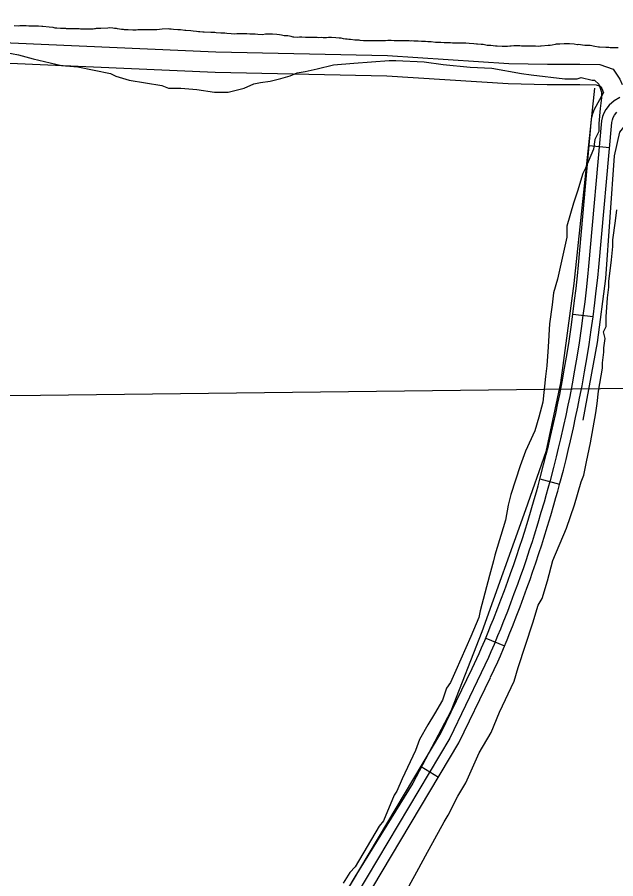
# Model space of a CAD drawing. Extents: x 3683402 to 3721514, y 487807 to 513565.
# Drawn here: x 3699612 to 3700495, y 504768 to 506038 of the extents above; entities that cross this region are included whole.
import ezdxf

# ---------------------------------------------------------------- set-up
doc = ezdxf.new("R2010")
doc.units = 0
for name, color, linetype in [('V-GRID-MAJR', 7, 'Continuous'), ('V-ROAD-CNTR', 7, 'Continuous'), ('V-SITE-VEGE', 7, 'Continuous'), ('V-TOPO-SHOR', 7, 'Continuous')]:
    doc.layers.add(name, color=color, linetype=linetype)

msp = doc.modelspace()

# ---------------------------------------------------------------- linework, layer by layer
at = {"layer": 'V-GRID-MAJR'}
msp.add_spline([(3687515.9, 505342.9), (3692797.3, 505402.5), (3698078.7, 505462.8), (3703360, 505523.8), (3708641.3, 505585.7), (3713922.7, 505648.3), (3719204, 505711.6)], degree=3, dxfattribs=at)
at = {"layer": 'V-ROAD-CNTR'}
for p, q in [((3700455.3, 505848.5), (3700485.2, 505845.8)), ((3700431.4, 505600.2), (3700461.2, 505596.4)), ((3700382.8, 505357.3), (3700411.8, 505349.4)), ((3700302.8, 505122.6), (3700330.5, 505111.1)), ((3700207.5, 504933.2), (3700233.2, 504917.8))]:
    msp.add_line(p, q, dxfattribs=at)
for points in [[(3698600.2, 505969.2), (3698600.4, 505991.7), (3698604.5, 506012.8), (3698617.8, 506030.4), (3698639.4, 506035.8), (3698668.9, 506037.7), (3698716.6, 506037.2), (3698825.8, 506029.5), (3699006.6, 506025.5), (3699294.4, 506010.3), (3699602.8, 506000.1), (3699904.9, 505986.8), (3700158.1, 505981.1), (3700337, 505969.7), (3700393.8, 505968.7), (3700441.8, 505968.7), (3700471, 505967.9), (3700490.9, 505961.2), (3700500.7, 505946.3), (3700503.8, 505938.4)], [(3698630.2, 505969), (3698630.4, 505988.7), (3698632.6, 506000.3), (3698635.3, 506003.9), (3698644.1, 506006.1), (3698669.7, 506007.7), (3698715.4, 506007.2), (3698824.4, 505999.5), (3699005.5, 505995.5), (3699293.1, 505980.3), (3699601.6, 505970.2), (3699903.9, 505956.8), (3700156.9, 505951.2), (3700335.7, 505939.8), (3700393.5, 505938.7), (3700441.4, 505938.7), (3700465.7, 505938), (3700471.6, 505936.1), (3700474, 505932.5), (3700476.3, 505926.4)], [(3700282.8, 505077.6), (3700293.3, 505100), (3700296.8, 505108.2), (3700301.3, 505118.9), (3700306.5, 505131.5), (3700310.6, 505141.5), (3700314.3, 505150.7), (3700320.8, 505167.4), (3700325.3, 505179.2), (3700330.4, 505192.9), (3700335.4, 505206.5), (3700339.9, 505219.2), (3700343.6, 505229.8), (3700348.1, 505242.9), (3700352.7, 505256.7), (3700356.8, 505269.3), (3700359.9, 505278.7), (3700365.3, 505296.3), (3700370, 505311.7), (3700374.4, 505327.1), (3700377.5, 505338), (3700380, 505347), (3700383.2, 505358.7), (3700388.2, 505377.8), (3700392.1, 505393.2), (3700395.2, 505406), (3700398.5, 505419.8), (3700402.9, 505439), (3700406.1, 505453.8), (3700409.3, 505469), (3700411.9, 505481.8), (3700415.4, 505500.1), (3700419.1, 505520.2), (3700422.8, 505542), (3700425.6, 505560.1), (3700428.7, 505580.9), (3700431.4, 505600), (3700433.9, 505620.1), (3700436, 505637.7), (3700438, 505656.6), (3700439.5, 505672.3), (3700458.8, 505887.4), (3700460.8, 505895.7), (3700463.4, 505902.4), (3700476.3, 505926.4)], [(3700500.7, 505919.2), (3700492.3, 505914.5), (3700485, 505908.1), (3700480, 505901.6), (3700477.1, 505896.1), (3700475.2, 505891.2), (3700473.7, 505884.9), (3700454.5, 505670.9), (3700452.9, 505655.1), (3700450.9, 505636.1), (3700448.8, 505618.3), (3700446.2, 505598.1), (3700443.6, 505578.8), (3700440.5, 505557.8), (3700437.6, 505539.6), (3700433.8, 505517.6), (3700430.1, 505497.4), (3700426.6, 505478.9), (3700424, 505466), (3700420.8, 505450.7), (3700417.5, 505435.7), (3700413.1, 505416.5), (3700409.8, 505402.4), (3700406.7, 505389.6), (3700402.7, 505374), (3700397.7, 505354.8), (3700394.5, 505343), (3700392, 505334), (3700388.9, 505323), (3700384.3, 505307.5), (3700379.7, 505291.9), (3700374.2, 505274.2), (3700371.1, 505264.6), (3700367, 505252), (3700362.3, 505238.1), (3700357.8, 505224.9), (3700354.1, 505214.2), (3700349.5, 505201.4), (3700344.5, 505187.7), (3700339.3, 505173.9), (3700334.8, 505162), (3700328.2, 505145.2), (3700324.5, 505135.9), (3700320.4, 505125.8), (3700315.1, 505113.1), (3700310.6, 505102.4), (3700307, 505093.9), (3700296.3, 505071.2)], [(3700309.9, 505064.8), (3700320.7, 505087.8), (3700324.4, 505096.5), (3700329, 505107.3), (3700334.2, 505120.1), (3700338.4, 505130.3), (3700342.1, 505139.6), (3700348.8, 505156.5), (3700353.4, 505168.5), (3700358.6, 505182.5), (3700363.6, 505196.3), (3700368.2, 505209.2), (3700372, 505220), (3700376.5, 505233.3), (3700381.2, 505247.3), (3700385.4, 505260), (3700388.5, 505269.7), (3700394, 505287.6), (3700398.7, 505303.2), (3700403.3, 505318.8), (3700406.4, 505329.9), (3700409, 505339.1), (3700412.2, 505351), (3700417.3, 505370.3), (3700421.2, 505385.9), (3700424.4, 505398.9), (3700427.8, 505413.1), (3700432.2, 505432.5), (3700435.4, 505447.5), (3700438.7, 505463), (3700441.3, 505476), (3700444.9, 505494.6), (3700448.6, 505515), (3700452.4, 505537.1), (3700455.3, 505555.5), (3700458.4, 505576.7), (3700461.1, 505596.1), (3700463.7, 505616.5), (3700465.8, 505634.4), (3700467.9, 505653.5), (3700469.4, 505669.5), (3700488.5, 505882.5), (3700489.5, 505886.7), (3700490.8, 505889.9), (3700492.7, 505893.4), (3700496.1, 505897.9)], [(3700296.3, 505071.2), (3700250, 504975.2), (3700051.9, 504643), (3699861.5, 504327.4), (3699803.9, 504226.2), (3699765.6, 504169), (3699760.9, 504161.8), (3699756.5, 504155.6), (3699747.5, 504144), (3699736.6, 504131.6), (3699724.8, 504119.8), (3699712.9, 504109.3), (3699703.2, 504101.7), (3699692.1, 504093.9), (3699685, 504089.3), (3699677.2, 504084.7), (3699669, 504080.3), (3699658.6, 504075.1), (3699647.2, 504070.1), (3699637.4, 504066.4)], [(3699646.9, 504086.1), (3699662.1, 504093.6), (3699669.7, 504097.7), (3699677.1, 504102.1), (3699683.7, 504106.3), (3699694.2, 504113.7), (3699703.3, 504120.9), (3699714.5, 504130.7), (3699725.7, 504141.8), (3699736, 504153.6), (3699744.5, 504164.5), (3699748.5, 504170.3), (3699753.2, 504177.3), (3699791.2, 504234.1), (3699848.5, 504335), (3700039.1, 504650.7), (3700236.7, 504982.3), (3700282.8, 505077.7)], [(3699652.1, 504055.2), (3699676, 504066.9), (3699684.6, 504071.7), (3699692.9, 504076.6), (3699700.4, 504081.4), (3699712.1, 504089.7), (3699722.5, 504097.8), (3699735.1, 504108.8), (3699747.5, 504121.3), (3699759.1, 504134.5), (3699768.6, 504146.7), (3699773.3, 504153.3), (3699778.1, 504160.7), (3699816.7, 504218.3), (3699874.4, 504319.8), (3700064.8, 504635.3), (3700263.2, 504968.1), (3700309.9, 505064.7)]]:
    msp.add_lwpolyline(points, dxfattribs=at)
at = {"layer": 'V-SITE-VEGE'}
for points in [[(3699562, 505991.9), (3699613.9, 505982.1), (3699635.8, 505976.2), (3699677.7, 505966.3), (3699701.7, 505964.4), (3699749.6, 505954.6), (3699757.5, 505950.6), (3699777.5, 505944.7), (3699825.4, 505936.9), (3699835.4, 505933), (3699853.3, 505933), (3699877.2, 505931.1), (3699903.2, 505927.2), (3699923.1, 505927.3), (3699947, 505933.3), (3699961, 505939.4), (3699970.9, 505941.4), (3699984.9, 505943.4), (3700000.8, 505947.5), (3700014.8, 505951.5), (3700024.7, 505955.5), (3700036.7, 505957.6), (3700054.6, 505961.6), (3700078.5, 505967.7), (3700108.4, 505969.8), (3700160.3, 505973.9), (3700170.2, 505973.9), (3700212.1, 505972.1), (3700240, 505968.2), (3700279.9, 505964.3), (3700311.8, 505962.4), (3700355.7, 505954.6), (3700369.7, 505952.7), (3700419.6, 505946.8), (3700437.5, 505946.9), (3700443.5, 505948.9), (3700459.5, 505945), (3700463.4, 505945), (3700469.4, 505939), (3700473.5, 505927.1)], [(3700473.5, 505927.1), (3700473.5, 505919.1), (3700471.6, 505903.2), (3700469.6, 505881.2), (3700469.7, 505869.2), (3700463.7, 505857.3), (3700461.8, 505843.3), (3700449.9, 505815.3), (3700445.9, 505807.4), (3700438.1, 505781.4), (3700432.1, 505763.4), (3700422.3, 505729.5), (3700422.3, 505713.6), (3700408.6, 505651.7), (3700402.7, 505631.7), (3700400.7, 505613.8), (3700396.8, 505585.9), (3700394.9, 505552), (3700393, 505524), (3700391.1, 505508.1), (3700387.2, 505470.2), (3700381.3, 505448.2), (3700375.4, 505428.3), (3700361.6, 505398.3), (3700353.6, 505376.3), (3700339.8, 505334.4), (3700337.9, 505326.4), (3700335.9, 505318.5), (3700332, 505296.5), (3700316.2, 505244.6), (3700314.2, 505236.6), (3700308.3, 505214.7), (3700294.5, 505162.8), (3700292.6, 505152.8), (3700280.7, 505124.9), (3700258.9, 505074.9), (3700251, 505057), (3700245.1, 505049), (3700239.1, 505031), (3700227.2, 505011), (3700217.3, 504995), (3700205.4, 504973.1), (3700199.5, 504957.1), (3700179.7, 504915.2), (3700171.8, 504897.2), (3700167.8, 504891.2), (3700152, 504853.3), (3700146, 504845.3), (3700110.3, 504785.3), (3700102.4, 504777.3), (3700092.5, 504761.3)], [(3700190.2, 504757.7), (3700204.1, 504783.6), (3700214, 504801.6), (3700241.7, 504851.6), (3700247.7, 504861.5), (3700261.5, 504889.5), (3700273.4, 504909.5), (3700293.2, 504953.4), (3700311.1, 504983.4), (3700322.9, 505013.3), (3700344.7, 505059.3), (3700350.6, 505079.2), (3700372.4, 505145.1), (3700380.2, 505171.1), (3700386.2, 505181), (3700394.1, 505207), (3700402, 505236.9), (3700421.7, 505284.8), (3700433.6, 505318.8), (3700443.5, 505352.7), (3700447.4, 505362.7), (3700451.3, 505382.6), (3700457.2, 505410.6), (3700465.1, 505454.5), (3700467, 505468.4), (3700468.9, 505486.4), (3700474.8, 505520.3), (3700474.8, 505528.3), (3700476.7, 505544.2), (3700476.7, 505550.2), (3700478.7, 505564.2), (3700476.6, 505574.2), (3700480.6, 505582.1), (3700480.5, 505596.1), (3700482.4, 505624), (3700484.4, 505640), (3700484.4, 505648), (3700488.2, 505679.9), (3700490.2, 505699.8), (3700490.1, 505709.8), (3700494, 505737.7), (3700496, 505753.7)]]:
    msp.add_lwpolyline(points, dxfattribs=at)
at = {"layer": 'V-TOPO-SHOR'}
for points in [[(3699932.7, 506012.8), (3699927.8, 506013.2), (3699921.3, 506013.6), (3699918.1, 506014), (3699912.4, 506014.1), (3699905.5, 506014.9), (3699903.5, 506015.3), (3699899.4, 506015.3), (3699897.8, 506015.3), (3699887.6, 506015.8), (3699885.6, 506015.8), (3699881.6, 506016.2), (3699879.5, 506016.2), (3699876.3, 506016.6), (3699871.8, 506017), (3699868.2, 506017.4), (3699860.9, 506018.3), (3699859.2, 506018.3), (3699852.7, 506019.1), (3699849.1, 506019.1), (3699842.6, 506019.6), (3699839.3, 506020), (3699836.9, 506020), (3699834.5, 506020.4), (3699825.9, 506020), (3699821.9, 506019.6), (3699817.8, 506019.2), (3699812.1, 506019.2), (3699807.3, 506019.3), (3699804.4, 506019.3), (3699801.6, 506019.3), (3699797.9, 506018.9), (3699789.8, 506018.9), (3699787.4, 506018.5), (3699782.5, 506018.5), (3699776, 506018.9), (3699770.3, 506019), (3699768.7, 506019.4), (3699765.8, 506019.4), (3699760.2, 506020.6), (3699758.5, 506021), (3699755.7, 506021), (3699753.3, 506021.5), (3699748, 506021.9), (3699745.6, 506021.5), (3699735.4, 506021.1), (3699730.9, 506021.1), (3699728.5, 506021.1), (3699727.3, 506020.7), (3699726.1, 506020.7), (3699724, 506020.3), (3699722.8, 506020.3), (3699720.8, 506019.9), (3699718.8, 506020.3), (3699708.2, 506020), (3699705.4, 506020), (3699703.7, 506020.4), (3699702.1, 506020.4), (3699699.3, 506020.4), (3699697.6, 506020.4), (3699695.2, 506020.4), (3699690.7, 506020.8), (3699685.1, 506020.8), (3699683.8, 506020.9), (3699680.6, 506021.3), (3699676.1, 506021.3), (3699670.4, 506021.7), (3699668.4, 506021.7), (3699665.2, 506022.5), (3699659.5, 506023), (3699650.1, 506024.2), (3699648.5, 506024.2), (3699643.6, 506024.6), (3699640.4, 506024.6), (3699636.3, 506024.7), (3699634.7, 506024.7), (3699629.4, 506024.7), (3699625.4, 506025.1), (3699616, 506025.1), (3699614, 506024.7), (3699607.9, 506025.1)], [(3699881.6, 506016.2), (3699879.5, 506016.2), (3699876.3, 506016.6), (3699871.8, 506017), (3699868.2, 506017.4), (3699860.9, 506018.3), (3699859.2, 506018.3), (3699852.7, 506019.1), (3699849.1, 506019.1), (3699842.6, 506019.6), (3699839.3, 506020), (3699836.9, 506020), (3699834.5, 506020.4), (3699825.9, 506020), (3699821.9, 506019.6), (3699817.8, 506019.2), (3699812.1, 506019.2), (3699807.3, 506019.3), (3699804.4, 506019.3), (3699801.6, 506019.3), (3699797.9, 506018.9), (3699789.8, 506018.9), (3699787.4, 506018.5), (3699782.5, 506018.5), (3699776, 506018.9), (3699770.3, 506019), (3699768.7, 506019.4), (3699765.8, 506019.4), (3699760.2, 506020.6), (3699758.5, 506021), (3699755.7, 506021), (3699753.3, 506021.5), (3699748, 506021.9), (3699745.6, 506021.5), (3699735.4, 506021.1), (3699730.9, 506021.1), (3699728.5, 506021.1), (3699727.3, 506020.7), (3699726.1, 506020.7), (3699724, 506020.3), (3699722.8, 506020.3), (3699720.8, 506019.9), (3699718.8, 506020.3), (3699708.2, 506020), (3699705.4, 506020), (3699703.7, 506020.4), (3699702.1, 506020.4), (3699699.3, 506020.4), (3699697.6, 506020.4), (3699695.2, 506020.4), (3699690.7, 506020.8), (3699685.1, 506020.8), (3699683.8, 506020.9), (3699680.6, 506021.3), (3699676.1, 506021.3), (3699670.4, 506021.7), (3699668.4, 506021.7), (3699665.2, 506022.5), (3699659.5, 506023), (3699650.1, 506024.2), (3699648.5, 506024.2), (3699643.6, 506024.6), (3699640.4, 506024.6), (3699636.3, 506024.7), (3699634.7, 506024.7), (3699629.4, 506024.7), (3699625.4, 506025.1), (3699616, 506025.1), (3699614, 506024.7), (3699607.9, 506025.1)], [(3700273.7, 505999.6), (3700265.6, 505999.6), (3700264.4, 505999.6), (3700260.8, 505999.6), (3700259.1, 505999.6), (3700256.3, 505999.6), (3700253.8, 505999.6), (3700251, 506000), (3700247.4, 506000.1), (3700241.7, 506000.1), (3700236.8, 506000.5), (3700234, 506000.5), (3700228.7, 506000.5), (3700222.2, 506001.4), (3700217.7, 506001.4), (3700214.1, 506001.8), (3700208.4, 506001.8), (3700203.1, 506002.2), (3700199.9, 506002.6), (3700197, 506002.6), (3700193.8, 506002.7), (3700192.1, 506002.3), (3700190.1, 506002.7), (3700186.5, 506002.7), (3700178.3, 506002.7), (3700175.9, 506002.7), (3700174.3, 506002.7), (3700167.8, 506003.1), (3700163.7, 506003.2), (3700158.4, 506003.2), (3700155.2, 506002.8), (3700151.9, 506002.8), (3700145.4, 506002.8), (3700138.5, 506002.8), (3700136.5, 506002.8), (3700129.2, 506002.9), (3700122.7, 506002.9), (3700117.8, 506003.3), (3700116.2, 506003.7), (3700112.6, 506003.7), (3700110.1, 506003.7), (3700103.6, 506005), (3700101.2, 506005), (3700098.4, 506005.4), (3700096.3, 506005.4), (3700093.1, 506005.8), (3700089.8, 506006.6), (3700086.6, 506007), (3700082.1, 506007.5), (3700075.6, 506007.9), (3700073.2, 506007.9), (3700071.2, 506007.9), (3700068.3, 506007.5), (3700065.1, 506007.5), (3700063.4, 506007.5), (3700061.4, 506007.9), (3700056.5, 506007.5), (3700054.5, 506008), (3700053.3, 506008), (3700048, 506007.6), (3700045.2, 506007.6), (3700041.5, 506007.6), (3700039.1, 506008), (3700037, 506007.6), (3700031.8, 506008.4), (3700028.1, 506008.4), (3700026.1, 506008), (3700020, 506008.5), (3700018.8, 506008.5), (3700015.9, 506009.3), (3700011.1, 506010.1), (3700005.8, 506010.5), (3700001.7, 506011.4), (3699998.9, 506011.8), (3699994.8, 506012.2), (3699988.7, 506012.6), (3699985.5, 506012.6), (3699980.6, 506012.6), (3699978.2, 506012.6), (3699973.7, 506011.9), (3699966.8, 506012.3), (3699963.2, 506012.7), (3699960.7, 506012.7), (3699955, 506012.7), (3699950.6, 506013.1), (3699947.3, 506013.1), (3699944.1, 506013.2), (3699939.2, 506013.2), (3699936, 506013.2), (3699932.7, 506012.8), (3699927.8, 506013.2), (3699921.3, 506013.6), (3699918.1, 506014), (3699912.4, 506014.1), (3699905.5, 506014.9), (3699903.5, 506015.3), (3699899.4, 506015.3), (3699897.8, 506015.3), (3699887.6, 506015.8), (3699885.6, 506015.8), (3699881.6, 506016.2)], [(3700313.9, 505995.4), (3700310.3, 505996.2), (3700307.8, 505996.2), (3700305, 505996.2), (3700300.9, 505997.1), (3700298.9, 505997.5), (3700296.1, 505997.5), (3700290.8, 505997.9), (3700289.2, 505997.9), (3700285.1, 505998.3), (3700278.2, 505999.2), (3700273.7, 505999.6), (3700265.6, 505999.6), (3700264.4, 505999.6), (3700260.8, 505999.6), (3700259.1, 505999.6), (3700256.3, 505999.6), (3700253.8, 505999.6), (3700251, 506000), (3700247.4, 506000.1), (3700241.7, 506000.1), (3700236.8, 506000.5), (3700234, 506000.5), (3700228.7, 506000.5), (3700222.2, 506001.4), (3700217.7, 506001.4), (3700214.1, 506001.8), (3700208.4, 506001.8), (3700203.1, 506002.2), (3700199.9, 506002.6), (3700197, 506002.6), (3700193.8, 506002.7), (3700192.1, 506002.3), (3700190.1, 506002.7), (3700186.5, 506002.7), (3700178.3, 506002.7), (3700175.9, 506002.7), (3700174.3, 506002.7), (3700167.8, 506003.1), (3700163.7, 506003.2), (3700158.4, 506003.2), (3700155.2, 506002.8), (3700151.9, 506002.8), (3700145.4, 506002.8), (3700138.5, 506002.8), (3700136.5, 506002.8), (3700129.2, 506002.9), (3700122.7, 506002.9), (3700117.8, 506003.3), (3700116.2, 506003.7), (3700112.6, 506003.7), (3700110.1, 506003.7), (3700103.6, 506005), (3700101.2, 506005), (3700098.4, 506005.4), (3700096.3, 506005.4), (3700093.1, 506005.8), (3700089.8, 506006.6), (3700086.6, 506007), (3700082.1, 506007.5), (3700075.6, 506007.9), (3700073.2, 506007.9), (3700071.2, 506007.9), (3700068.3, 506007.5), (3700065.1, 506007.5), (3700063.4, 506007.5), (3700061.4, 506007.9), (3700056.5, 506007.5), (3700054.5, 506008), (3700053.3, 506008), (3700048, 506007.6), (3700045.2, 506007.6), (3700041.5, 506007.6), (3700039.1, 506008), (3700037, 506007.6), (3700031.8, 506008.4), (3700028.1, 506008.4), (3700026.1, 506008), (3700020, 506008.5), (3700018.8, 506008.5), (3700015.9, 506009.3), (3700011.1, 506010.1), (3700005.8, 506010.5), (3700001.7, 506011.4), (3699998.9, 506011.8), (3699994.8, 506012.2), (3699988.7, 506012.6), (3699985.5, 506012.6), (3699980.6, 506012.6), (3699978.2, 506012.6), (3699973.7, 506011.9), (3699966.8, 506012.3), (3699963.2, 506012.7), (3699960.7, 506012.7), (3699955, 506012.7), (3699950.6, 506013.1), (3699947.3, 506013.1), (3699944.1, 506013.2), (3699939.2, 506013.2), (3699936, 506013.2), (3699932.7, 506012.8)], [(3700497.9, 505992.8), (3700494.2, 505992.8), (3700486.5, 505992.8), (3700484.5, 505993.2), (3700480, 505993.3), (3700470.7, 505993.7), (3700469, 505993.7), (3700463.8, 505994.5), (3700456.9, 505995.8), (3700454, 505995.8), (3700448.7, 505996.2), (3700439, 505997.4), (3700437.8, 505997), (3700433.3, 505997.9), (3700426.4, 505998.3), (3700423.6, 505998.3), (3700420.7, 505998.7), (3700418.7, 505998.7), (3700412.2, 505997.9), (3700409.4, 505997.9), (3700406.9, 505997.9), (3700405.3, 505997.5), (3700400.8, 505996.7), (3700397.6, 505995.9), (3700395.1, 505996), (3700384.6, 505994.8), (3700383.4, 505994.8), (3700380.9, 505994.4), (3700376, 505994.8), (3700374.4, 505994.8), (3700371.6, 505994.8), (3700366.3, 505994.8), (3700359.8, 505994.8), (3700358.2, 505994.8), (3700355.7, 505994.9), (3700353.3, 505995.3), (3700352.1, 505995.3), (3700350.9, 505995.3), (3700349.7, 505995.3), (3700344.4, 505995.3), (3700340.3, 505994.9), (3700338.3, 505994.9), (3700335, 505994.5), (3700333, 505994.5), (3700330.6, 505994.5), (3700326.9, 505994.5), (3700319.6, 505995), (3700317.2, 505995), (3700313.9, 505995.4), (3700310.3, 505996.2), (3700307.8, 505996.2), (3700305, 505996.2), (3700300.9, 505997.1), (3700298.9, 505997.5), (3700296.1, 505997.5), (3700290.8, 505997.9), (3700289.2, 505997.9), (3700285.1, 505998.3), (3700278.2, 505999.2), (3700273.7, 505999.6)], [(3700497.9, 505992.8), (3700494.2, 505992.8), (3700486.5, 505992.8), (3700484.5, 505993.2), (3700480, 505993.3), (3700470.7, 505993.7), (3700469, 505993.7), (3700463.8, 505994.5), (3700456.9, 505995.8), (3700454, 505995.8), (3700448.7, 505996.2), (3700439, 505997.4), (3700437.8, 505997), (3700433.3, 505997.9), (3700426.4, 505998.3), (3700423.6, 505998.3), (3700420.7, 505998.7), (3700418.7, 505998.7), (3700412.2, 505997.9), (3700409.4, 505997.9), (3700406.9, 505997.9), (3700405.3, 505997.5), (3700400.8, 505996.7), (3700397.6, 505995.9), (3700395.1, 505996), (3700384.6, 505994.8), (3700383.4, 505994.8), (3700380.9, 505994.4), (3700376, 505994.8), (3700374.4, 505994.8), (3700371.6, 505994.8), (3700366.3, 505994.8), (3700359.8, 505994.8), (3700358.2, 505994.8), (3700355.7, 505994.9), (3700353.3, 505995.3), (3700352.1, 505995.3), (3700350.9, 505995.3), (3700349.7, 505995.3), (3700344.4, 505995.3), (3700340.3, 505994.9), (3700338.3, 505994.9), (3700335, 505994.5), (3700333, 505994.5), (3700330.6, 505994.5), (3700326.9, 505994.5), (3700319.6, 505995), (3700317.2, 505995), (3700313.9, 505995.4)], [(3700463.1, 505932.9), (3700432.5, 505645), (3700413.3, 505498.8), (3700391.3, 505396.9), (3700361.6, 505311.7), (3700297, 505132), (3700251.2, 505014.8), (3700195.6, 504909), (3700109.7, 504770.6), (3699978, 504549.3), (3699752.4, 504185.7), (3699724.5, 504150.5), (3699712.3, 504138.8), (3699698.7, 504127.5), (3699687.7, 504116.7), (3699675, 504108.5)], [(3701018.5, 505874.7), (3700575.1, 505893.9), (3700541.8, 505893.2), (3700513.4, 505884.8), (3700499.9, 505868.2), (3700492.1, 505833.3), (3700479.4, 505652.6), (3700467.3, 505558.1), (3700445.8, 505444)]]:
    msp.add_lwpolyline(points, dxfattribs=at)

doc.saveas('drawing.dxf')
